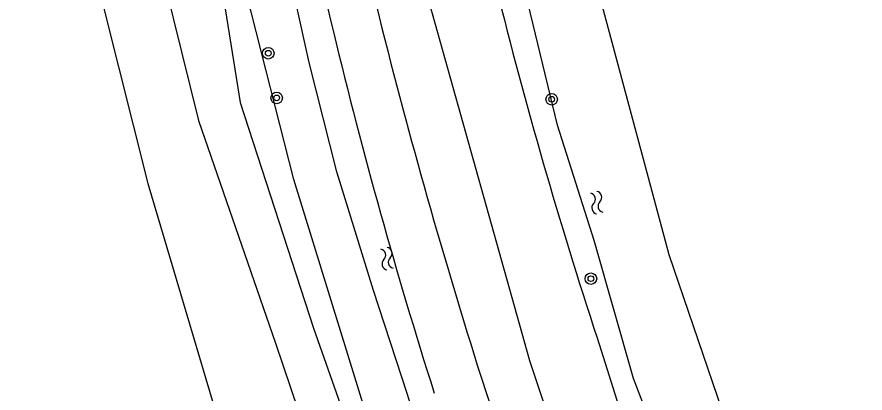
# Model space of a CAD drawing. Extents: x 128999 to 131010, y 395498 to 399007.
# Drawn here: x 129564.9 to 129623.8, y 396028.4 to 396054.5 of the extents above; entities that cross this region are included whole.
import ezdxf

# ---------------------------------------------------------------- set-up
doc = ezdxf.new("R2010")
doc.units = 0
for name, color, linetype in [('gg-afsc-draadraster', 7, 'Continuous'), ('gg-afsc-hekwerk', 7, 'Continuous'), ('gg-knt-onverhard', 7, 'Continuous'), ('gg-knt-verharding', 7, 'Continuous'), ('gg-kntw-bovenkant insteek waterloop', 7, 'Continuous'), ('gt-grn-groengrens', 7, 'Continuous'), ('gt-symb-boom', 7, 'Continuous'), ('gt-symb-watersymbool', 7, 'Continuous')]:
    doc.layers.add(name, color=color, linetype=linetype)

# ---------------------------------------------------------------- blocks, each defined once
blk = doc.blocks.new('gt0-WA')
at = {"layer": 'gt-symb-watersymbool'}
for centre, start, end in [((-0.323, 0.022), 28.07249, 151.92751), ((0.427, 0.422), 208.07248, 331.92751), ((-0.323, -0.428), 28.07249, 151.92751), ((0.427, -0.028), 208.07248, 331.92751)]:
    blk.add_arc(centre, 0.425, start, end, dxfattribs=at)
blk = doc.blocks.new('gt0-BOOM')
at = {"layer": 'gt-symb-boom'}
for radius in [0.4, 0.2]:
    blk.add_circle((0, 0), radius, dxfattribs=at)

msp = doc.modelspace()

# ---------------------------------------------------------------- linework, layer by layer
at = {"layer": 'gg-afsc-draadraster'}
msp.add_lwpolyline([(129604.728, 395983.29), (129603.861, 395985.849), (129602.931, 395988.004), (129599.229, 395997.305), (129592.404, 396016.431), (129584.157, 396043.205), (129579.266, 396062.407), (129576.595, 396074.7), (129573.979, 396089.462)], dxfattribs=at)
at = {"layer": 'gg-afsc-hekwerk'}
msp.add_lwpolyline([(129563.01, 396093.951), (129563.162, 396092.945), (129565.96, 396077.645), (129569.958, 396059.147), (129574.027, 396042.935), (129580.747, 396020.248), (129592.034, 395988.596), (129593.687, 395983.88), (129594.037, 395971.211)], dxfattribs=at)
at = {"layer": 'gg-knt-onverhard'}
for points in [[(129572.673, 396097.629), (129571.645, 396094.919), (129572.032, 396090.474), (129573.951, 396076.925), (129576.289, 396068.293), (129579.028, 396057.397), (129580.421, 396048.563), (129585.529, 396032.895), (129589.537, 396021.449), (129593.45, 396007.596), (129598.349, 395992.466), (129599.935, 395987.411), (129600.264, 395986.171)], [(129566.016, 396096.471), (129572.851, 396068.112), (129575.175, 396056.859), (129577.539, 396047.297), (129582.883, 396031.835), (129586.551, 396020.963), (129591.137, 396006.724), (129595.66, 395992.178), (129598.645, 395982.439), (129599.089, 395979.161), (129599.104, 395976.337)]]:
    msp.add_lwpolyline(points, dxfattribs=at)
at = {"layer": 'gg-knt-verharding'}
msp.add_line((129597.13, 396029.545), (129602.005, 396014.928), dxfattribs=at)
msp.add_lwpolyline([(129586.067, 396094.141), (129586.942, 396087.397), (129588.155, 396079.98), (129593.589, 396055.312), (129600.517, 396030.647), (129605.381, 396016.011)], dxfattribs=at)
for centre, radius, start, end in [((130008.68, 396159.465), 431.567, 190.7018, 194.07765), ((130009.296, 396159.577), 432.191, 194.07215, 197.50961)]:
    msp.add_arc(centre, radius, start, end, dxfattribs=at)
at = {"layer": 'gg-kntw-bovenkant insteek waterloop'}
msp.add_line((129605.205, 396032.209), (129609.7, 396017.922), dxfattribs=at)
for points in [[(129673.735, 395895.932), (129664.674, 395909.422), (129652.914, 395928.197), (129646.894, 395938.938), (129635.351, 395961.22), (129628.555, 395976.716), (129621.935, 395992.334), (129607.717, 396029.383), (129605.007, 396038.977), (129602.443, 396046.978), (129598.189, 396064.612), (129594.742, 396078.811), (129592.153, 396094.617)], [(129601.631, 396000), (129597.391, 396011.536), (129594.703, 396019.756), (129592.011, 396028.355), (129589.695, 396035.494), (129587.146, 396043.749), (129585.229, 396051.32), (129583.265, 396060.121), (129581.151, 396068.924), (129577.875, 396085.183), (129576.649, 396093.474)]]:
    msp.add_lwpolyline(points, dxfattribs=at)
for centre, radius, start, end in [((129940.484, 396138.534), 363.672, 189.38446, 193.52693), ((129931.613, 396139.41), 343.561, 193.94941, 198.18148), ((129940.405, 396138.538), 363.596, 193.53046, 197.63575)]:
    msp.add_arc(centre, radius, start, end, dxfattribs=at)
at = {"layer": 'gt-grn-groengrens'}
msp.add_lwpolyline([(129597.876, 396094.714), (129598.944, 396084.896), (129602.852, 396065.355), (129610.18, 396037.997), (129624.347, 395996.473), (129640.957, 395960.321), (129658.686, 395925.049), (129667.659, 395910.491), (129799.613, 395712.25)], dxfattribs=at)

# ---------------------------------------------------------------- block references
at = {"layer": 'gt-symb-boom'}
for p in [(129582.383, 396051.972), (129582.964, 396048.87), (129602.049, 396048.775), (129604.772, 396036.322)]:
    msp.add_blockref('gt0-BOOM', p, dxfattribs=at)
at = {"layer": 'gt-symb-watersymbool'}
for p, rotation in [((129605.19, 396041.549), 105.96901653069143), ((129590.636, 396037.66), 105.96901653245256)]:
    msp.add_blockref('gt0-WA', p, dxfattribs=dict(at, rotation=rotation))

doc.saveas('drawing.dxf')
